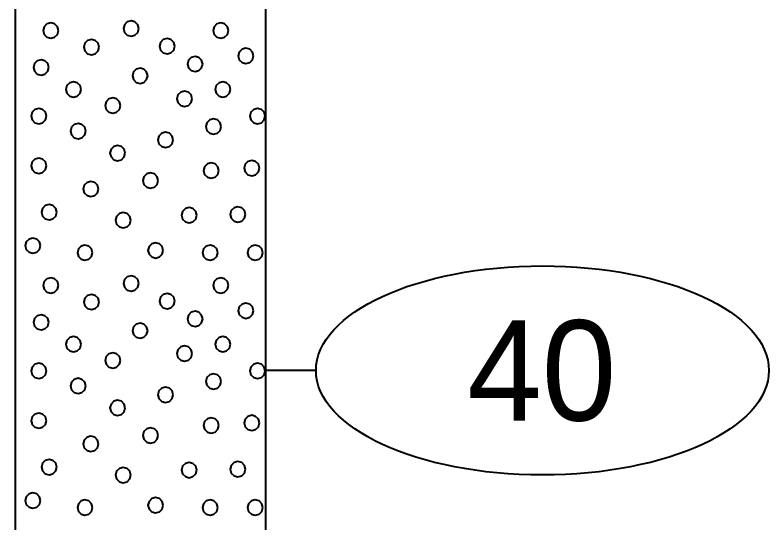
# Model space of a CAD drawing. Extents: x -582 to 653, y -817 to -3.
# Drawn here: x -437.98 to -430.46, y -239.06 to -234 of the extents above; entities that cross this region are included whole.
import ezdxf
from ezdxf.enums import TextEntityAlignment as Align

# ---------------------------------------------------------------- set-up
doc = ezdxf.new("R2010")
doc.units = 0
doc.header["$LTSCALE"] = 0.4
doc.layers.add('27', color=7, linetype='Continuous', lineweight=40)

msp = doc.modelspace()

# ---------------------------------------------------------------- linework, layer by layer
at = {"layer": '27'}
for p, q in [((-437.9772, -233.9387), (-437.9772, -244.9387)), ((-435.4772, -244.9387), (-435.4772, -233.9387)), ((-434.9771, -237.5387), (-435.4771, -237.5387))]:
    msp.add_line(p, q, dxfattribs=at)
for points in [[(-437.5453, -234.1514), (-437.5555, -234.1133), (-437.5834, -234.0854), (-437.6215, -234.0752), (-437.6596, -234.0854), (-437.6875, -234.1133), (-437.6977, -234.1514), (-437.6875, -234.1895), (-437.6596, -234.2174), (-437.6215, -234.2276), (-437.5834, -234.2174), (-437.5555, -234.1895)], [(-436.7443, -234.1318), (-436.7545, -234.0937), (-436.7824, -234.0658), (-436.8205, -234.0556), (-436.8586, -234.0658), (-436.8865, -234.0937), (-436.8967, -234.1318), (-436.8865, -234.1699), (-436.8586, -234.1978), (-436.8205, -234.208), (-436.7824, -234.1978), (-436.7545, -234.1699)], [(-435.8506, -234.1514), (-435.8608, -234.1133), (-435.8887, -234.0854), (-435.9268, -234.0752), (-435.9649, -234.0854), (-435.9928, -234.1133), (-436.003, -234.1514), (-435.9928, -234.1895), (-435.9649, -234.2174), (-435.9268, -234.2276), (-435.8887, -234.2174), (-435.8608, -234.1895)], [(-436.3852, -234.3076), (-436.3954, -234.2695), (-436.4233, -234.2417), (-436.4614, -234.2314), (-436.4995, -234.2417), (-436.5274, -234.2695), (-436.5376, -234.3076), (-436.5274, -234.3457), (-436.4995, -234.3736), (-436.4614, -234.3838), (-436.4233, -234.3736), (-436.3954, -234.3457)], [(-437.1403, -234.3166), (-437.1505, -234.2785), (-437.1784, -234.2506), (-437.2165, -234.2404), (-437.2546, -234.2506), (-437.2825, -234.2785), (-437.2927, -234.3166), (-437.2825, -234.3547), (-437.2546, -234.3826), (-437.2165, -234.3928), (-437.1784, -234.3826), (-437.1505, -234.3547)], [(-435.5998, -234.4035), (-435.61, -234.3654), (-435.6379, -234.3375), (-435.676, -234.3273), (-435.7141, -234.3375), (-435.742, -234.3654), (-435.7522, -234.4035), (-435.742, -234.4416), (-435.7141, -234.4695), (-435.676, -234.4797), (-435.6379, -234.4695), (-435.61, -234.4416)], [(-437.6414, -234.5192), (-437.6516, -234.4811), (-437.6795, -234.4532), (-437.7176, -234.443), (-437.7557, -234.4532), (-437.7836, -234.4811), (-437.7938, -234.5192), (-437.7836, -234.5573), (-437.7557, -234.5852), (-437.7176, -234.5954), (-437.6795, -234.5852), (-437.6516, -234.5573)], [(-436.107, -234.4849), (-436.1172, -234.4468), (-436.1451, -234.4189), (-436.1832, -234.4087), (-436.2213, -234.4189), (-436.2492, -234.4468), (-436.2594, -234.4849), (-436.2492, -234.523), (-436.2213, -234.5509), (-436.1832, -234.5611), (-436.1451, -234.5509), (-436.1172, -234.523)], [(-436.6554, -234.6024), (-436.6656, -234.5643), (-436.6935, -234.5364), (-436.7316, -234.5262), (-436.7697, -234.5364), (-436.7975, -234.5643), (-436.8078, -234.6024), (-436.7975, -234.6405), (-436.7697, -234.6684), (-436.7316, -234.6786), (-436.6935, -234.6684), (-436.6656, -234.6405)], [(-437.3185, -234.7379), (-437.3287, -234.6998), (-437.3566, -234.6719), (-437.3947, -234.6617), (-437.4328, -234.6719), (-437.4607, -234.6998), (-437.4709, -234.7379), (-437.4607, -234.776), (-437.4328, -234.8039), (-437.3947, -234.8141), (-437.3566, -234.8039), (-437.3287, -234.776)], [(-435.8299, -234.7379), (-435.8401, -234.6998), (-435.868, -234.6719), (-435.9061, -234.6617), (-435.9442, -234.6719), (-435.9721, -234.6998), (-435.9823, -234.7379), (-435.9721, -234.776), (-435.9442, -234.8039), (-435.9061, -234.8141), (-435.868, -234.8039), (-435.8401, -234.776)], [(-436.2113, -234.8307), (-436.2215, -234.7926), (-436.2494, -234.7647), (-436.2875, -234.7545), (-436.3256, -234.7647), (-436.3534, -234.7926), (-436.3637, -234.8307), (-436.3534, -234.8688), (-436.3256, -234.8967), (-436.2875, -234.9069), (-436.2494, -234.8967), (-436.2215, -234.8688)], [(-436.927, -234.8993), (-436.9372, -234.8612), (-436.9651, -234.8333), (-437.0032, -234.8231), (-437.0413, -234.8333), (-437.0692, -234.8612), (-437.0794, -234.8993), (-437.0692, -234.9374), (-437.0413, -234.9653), (-437.0032, -234.9755), (-436.9651, -234.9653), (-436.9372, -234.9374)], [(-437.6643, -235.0036), (-437.6745, -234.9655), (-437.7024, -234.9376), (-437.7405, -234.9274), (-437.7786, -234.9376), (-437.8065, -234.9655), (-437.8167, -235.0036), (-437.8065, -235.0417), (-437.7786, -235.0696), (-437.7405, -235.0798), (-437.7024, -235.0696), (-437.6745, -235.0417)], [(-435.4841, -235.0036), (-435.4943, -234.9655), (-435.5222, -234.9376), (-435.5603, -234.9274), (-435.5984, -234.9376), (-435.6263, -234.9655), (-435.6365, -235.0036), (-435.6263, -235.0417), (-435.5984, -235.0696), (-435.5603, -235.0798), (-435.5222, -235.0696), (-435.4943, -235.0417)], [(-435.9227, -235.1078), (-435.9329, -235.0697), (-435.9608, -235.0418), (-435.9989, -235.0316), (-436.037, -235.0418), (-436.0649, -235.0697), (-436.0751, -235.1078), (-436.0649, -235.1459), (-436.037, -235.1738), (-435.9989, -235.184), (-435.9608, -235.1738), (-435.9329, -235.1459)], [(-437.2728, -235.1536), (-437.283, -235.1155), (-437.3109, -235.0876), (-437.349, -235.0774), (-437.3871, -235.0876), (-437.415, -235.1155), (-437.4252, -235.1536), (-437.415, -235.1917), (-437.3871, -235.2196), (-437.349, -235.2298), (-437.3109, -235.2196), (-437.283, -235.1917)], [(-436.4007, -235.2413), (-436.4109, -235.2032), (-436.4388, -235.1753), (-436.4769, -235.1651), (-436.515, -235.1753), (-436.5429, -235.2032), (-436.5531, -235.2413), (-436.5429, -235.2794), (-436.515, -235.3073), (-436.4769, -235.3175), (-436.4388, -235.3073), (-436.4109, -235.2794)], [(-436.8787, -235.3722), (-436.8889, -235.3341), (-436.9168, -235.3063), (-436.9549, -235.296), (-436.993, -235.3063), (-437.0209, -235.3341), (-437.0311, -235.3722), (-437.0209, -235.4103), (-436.993, -235.4382), (-436.9549, -235.4484), (-436.9168, -235.4382), (-436.8889, -235.4103)], [(-437.6643, -235.4994), (-437.6745, -235.4613), (-437.7024, -235.4334), (-437.7405, -235.4232), (-437.7786, -235.4334), (-437.8065, -235.4613), (-437.8167, -235.4994), (-437.8065, -235.5375), (-437.7786, -235.5654), (-437.7405, -235.5756), (-437.7024, -235.5654), (-437.6745, -235.5375)], [(-435.9456, -235.5464), (-435.9558, -235.5083), (-435.9837, -235.4804), (-436.0218, -235.4702), (-436.0599, -235.4804), (-436.0877, -235.5083), (-436.098, -235.5464), (-436.0877, -235.5845), (-436.0599, -235.6124), (-436.0218, -235.6226), (-435.9837, -235.6124), (-435.9558, -235.5845)], [(-435.5413, -235.5223), (-435.5515, -235.4842), (-435.5794, -235.4563), (-435.6175, -235.4461), (-435.6556, -235.4563), (-435.6835, -235.4842), (-435.6937, -235.5223), (-435.6835, -235.5604), (-435.6556, -235.5882), (-435.6175, -235.5985), (-435.5794, -235.5882), (-435.5515, -235.5604)], [(-436.5507, -235.6468), (-436.5609, -235.6087), (-436.5888, -235.5808), (-436.6269, -235.5706), (-436.665, -235.5808), (-436.6929, -235.6087), (-436.7031, -235.6468), (-436.6929, -235.6849), (-436.665, -235.7128), (-436.6269, -235.723), (-436.5888, -235.7128), (-436.5609, -235.6849)], [(-437.1456, -235.7307), (-437.1558, -235.6926), (-437.1837, -235.6648), (-437.2218, -235.6545), (-437.2599, -235.6648), (-437.2878, -235.6926), (-437.298, -235.7307), (-437.2878, -235.7688), (-437.2599, -235.7967), (-437.2218, -235.8069), (-437.1837, -235.7967), (-437.1558, -235.7688)], [(-437.5613, -235.9621), (-437.5715, -235.924), (-437.5994, -235.8961), (-437.6375, -235.8859), (-437.6756, -235.8961), (-437.7035, -235.924), (-437.7137, -235.9621), (-437.7035, -236.0002), (-437.6756, -236.0281), (-437.6375, -236.0383), (-437.5994, -236.0281), (-437.5715, -236.0002)], [(-436.8227, -236.0422), (-436.8329, -236.0041), (-436.8608, -235.9762), (-436.8989, -235.966), (-436.937, -235.9762), (-436.9649, -236.0041), (-436.9751, -236.0422), (-436.9649, -236.0803), (-436.937, -236.1082), (-436.8989, -236.1184), (-436.8608, -236.1082), (-436.8329, -236.0803)], [(-436.1655, -235.9914), (-436.1757, -235.9533), (-436.2036, -235.9254), (-436.2417, -235.9152), (-436.2798, -235.9254), (-436.3077, -235.9533), (-436.3179, -235.9914), (-436.3077, -236.0295), (-436.2798, -236.0573), (-436.2417, -236.0676), (-436.2036, -236.0573), (-436.1757, -236.0295)], [(-435.6799, -235.9837), (-435.6901, -235.9456), (-435.718, -235.9177), (-435.7561, -235.9075), (-435.7942, -235.9177), (-435.8221, -235.9456), (-435.8323, -235.9837), (-435.8221, -236.0218), (-435.7942, -236.0497), (-435.7561, -236.0599), (-435.718, -236.0497), (-435.6901, -236.0218)], [(-437.7228, -236.2952), (-437.733, -236.2571), (-437.7609, -236.2292), (-437.799, -236.219), (-437.8371, -236.2292), (-437.865, -236.2571), (-437.8752, -236.2952), (-437.865, -236.3333), (-437.8371, -236.3612), (-437.799, -236.3714), (-437.7609, -236.3612), (-437.733, -236.3333)], [(-436.4998, -236.3422), (-436.51, -236.3041), (-436.5379, -236.2762), (-436.576, -236.266), (-436.6141, -236.2762), (-436.642, -236.3041), (-436.6522, -236.3422), (-436.642, -236.3803), (-436.6141, -236.4082), (-436.576, -236.4184), (-436.5379, -236.4082), (-436.51, -236.3803)], [(-437.2041, -236.3651), (-437.2143, -236.327), (-437.2422, -236.2991), (-437.2803, -236.2889), (-437.3184, -236.2991), (-437.3463, -236.327), (-437.3565, -236.3651), (-437.3463, -236.4032), (-437.3184, -236.4311), (-437.2803, -236.4413), (-437.2422, -236.4311), (-437.2143, -236.4032)], [(-435.957, -236.3651), (-435.9672, -236.327), (-435.9951, -236.2991), (-436.0332, -236.2889), (-436.0713, -236.2991), (-436.0992, -236.327), (-436.1094, -236.3651), (-436.0992, -236.4032), (-436.0713, -236.4311), (-436.0332, -236.4413), (-435.9951, -236.4311), (-435.9672, -236.4032)], [(-435.507, -236.3651), (-435.5172, -236.327), (-435.5451, -236.2991), (-435.5832, -236.2889), (-435.6213, -236.2991), (-435.6492, -236.327), (-435.6594, -236.3651), (-435.6492, -236.4032), (-435.6213, -236.4311), (-435.5832, -236.4413), (-435.5451, -236.4311), (-435.5172, -236.4032)], [(-437.5453, -236.6914), (-437.5555, -236.6533), (-437.5834, -236.6254), (-437.6215, -236.6152), (-437.6596, -236.6254), (-437.6875, -236.6533), (-437.6977, -236.6914), (-437.6875, -236.7295), (-437.6596, -236.7574), (-437.6215, -236.7676), (-437.5834, -236.7574), (-437.5555, -236.7295)], [(-436.7443, -236.6718), (-436.7545, -236.6337), (-436.7824, -236.6058), (-436.8205, -236.5956), (-436.8586, -236.6058), (-436.8865, -236.6337), (-436.8967, -236.6718), (-436.8865, -236.7099), (-436.8586, -236.7378), (-436.8205, -236.748), (-436.7824, -236.7378), (-436.7545, -236.7099)], [(-435.8506, -236.6914), (-435.8608, -236.6533), (-435.8887, -236.6254), (-435.9268, -236.6152), (-435.9649, -236.6254), (-435.9928, -236.6533), (-436.003, -236.6914), (-435.9928, -236.7295), (-435.9649, -236.7574), (-435.9268, -236.7676), (-435.8887, -236.7574), (-435.8608, -236.7295)], [(-437.1403, -236.8566), (-437.1505, -236.8185), (-437.1784, -236.7906), (-437.2165, -236.7804), (-437.2546, -236.7906), (-437.2825, -236.8185), (-437.2927, -236.8566), (-437.2825, -236.8947), (-437.2546, -236.9226), (-437.2165, -236.9328), (-437.1784, -236.9226), (-437.1505, -236.8947)], [(-436.3852, -236.8476), (-436.3954, -236.8095), (-436.4233, -236.7817), (-436.4614, -236.7714), (-436.4995, -236.7817), (-436.5274, -236.8095), (-436.5376, -236.8476), (-436.5274, -236.8857), (-436.4995, -236.9136), (-436.4614, -236.9238), (-436.4233, -236.9136), (-436.3954, -236.8857)], [(-435.5998, -236.9435), (-435.61, -236.9054), (-435.6379, -236.8775), (-435.676, -236.8673), (-435.7141, -236.8775), (-435.742, -236.9054), (-435.7522, -236.9435), (-435.742, -236.9816), (-435.7141, -237.0095), (-435.676, -237.0197), (-435.6379, -237.0095), (-435.61, -236.9816)], [(-437.6414, -237.0592), (-437.6516, -237.0211), (-437.6795, -236.9932), (-437.7176, -236.983), (-437.7557, -236.9932), (-437.7836, -237.0211), (-437.7938, -237.0592), (-437.7836, -237.0973), (-437.7557, -237.1252), (-437.7176, -237.1354), (-437.6795, -237.1252), (-437.6516, -237.0973)], [(-436.107, -237.0249), (-436.1172, -236.9868), (-436.1451, -236.9589), (-436.1832, -236.9487), (-436.2213, -236.9589), (-436.2492, -236.9868), (-436.2594, -237.0249), (-436.2492, -237.063), (-436.2213, -237.0909), (-436.1832, -237.1011), (-436.1451, -237.0909), (-436.1172, -237.063)], [(-436.6554, -237.1424), (-436.6656, -237.1043), (-436.6935, -237.0764), (-436.7316, -237.0662), (-436.7697, -237.0764), (-436.7975, -237.1043), (-436.8078, -237.1424), (-436.7975, -237.1805), (-436.7697, -237.2084), (-436.7316, -237.2186), (-436.6935, -237.2084), (-436.6656, -237.1805)], [(-437.3185, -237.2779), (-437.3287, -237.2398), (-437.3566, -237.2119), (-437.3947, -237.2017), (-437.4328, -237.2119), (-437.4607, -237.2398), (-437.4709, -237.2779), (-437.4607, -237.316), (-437.4328, -237.3439), (-437.3947, -237.3541), (-437.3566, -237.3439), (-437.3287, -237.316)], [(-435.8299, -237.2779), (-435.8401, -237.2398), (-435.868, -237.2119), (-435.9061, -237.2017), (-435.9442, -237.2119), (-435.9721, -237.2398), (-435.9823, -237.2779), (-435.9721, -237.316), (-435.9442, -237.3439), (-435.9061, -237.3541), (-435.868, -237.3439), (-435.8401, -237.316)], [(-436.2113, -237.3707), (-436.2215, -237.3326), (-436.2494, -237.3047), (-436.2875, -237.2945), (-436.3256, -237.3047), (-436.3534, -237.3326), (-436.3637, -237.3707), (-436.3534, -237.4088), (-436.3256, -237.4367), (-436.2875, -237.4469), (-436.2494, -237.4367), (-436.2215, -237.4088)], [(-436.927, -237.4393), (-436.9372, -237.4012), (-436.9651, -237.3733), (-437.0032, -237.3631), (-437.0413, -237.3733), (-437.0692, -237.4012), (-437.0794, -237.4393), (-437.0692, -237.4774), (-437.0413, -237.5053), (-437.0032, -237.5155), (-436.9651, -237.5053), (-436.9372, -237.4774)], [(-437.6643, -237.5436), (-437.6745, -237.5055), (-437.7024, -237.4776), (-437.7405, -237.4674), (-437.7786, -237.4776), (-437.8065, -237.5055), (-437.8167, -237.5436), (-437.8065, -237.5817), (-437.7786, -237.6096), (-437.7405, -237.6198), (-437.7024, -237.6096), (-437.6745, -237.5817)], [(-435.4841, -237.5436), (-435.4943, -237.5055), (-435.5222, -237.4776), (-435.5603, -237.4674), (-435.5984, -237.4776), (-435.6263, -237.5055), (-435.6365, -237.5436), (-435.6263, -237.5817), (-435.5984, -237.6096), (-435.5603, -237.6198), (-435.5222, -237.6096), (-435.4943, -237.5817)], [(-437.2728, -237.6936), (-437.283, -237.6555), (-437.3109, -237.6276), (-437.349, -237.6174), (-437.3871, -237.6276), (-437.415, -237.6555), (-437.4252, -237.6936), (-437.415, -237.7317), (-437.3871, -237.7596), (-437.349, -237.7698), (-437.3109, -237.7596), (-437.283, -237.7317)], [(-435.9227, -237.6478), (-435.9329, -237.6097), (-435.9608, -237.5818), (-435.9989, -237.5716), (-436.037, -237.5818), (-436.0649, -237.6097), (-436.0751, -237.6478), (-436.0649, -237.6859), (-436.037, -237.7138), (-435.9989, -237.724), (-435.9608, -237.7138), (-435.9329, -237.6859)], [(-436.4007, -237.7813), (-436.4109, -237.7432), (-436.4388, -237.7153), (-436.4769, -237.7051), (-436.515, -237.7153), (-436.5429, -237.7432), (-436.5531, -237.7813), (-436.5429, -237.8194), (-436.515, -237.8473), (-436.4769, -237.8575), (-436.4388, -237.8473), (-436.4109, -237.8194)], [(-436.8787, -237.9122), (-436.8889, -237.8741), (-436.9168, -237.8463), (-436.9549, -237.836), (-436.993, -237.8463), (-437.0209, -237.8741), (-437.0311, -237.9122), (-437.0209, -237.9503), (-436.993, -237.9782), (-436.9549, -237.9884), (-436.9168, -237.9782), (-436.8889, -237.9503)], [(-437.6643, -238.0394), (-437.6745, -238.0013), (-437.7024, -237.9734), (-437.7405, -237.9632), (-437.7786, -237.9734), (-437.8065, -238.0013), (-437.8167, -238.0394), (-437.8065, -238.0775), (-437.7786, -238.1054), (-437.7405, -238.1156), (-437.7024, -238.1054), (-437.6745, -238.0775)], [(-435.5413, -238.0623), (-435.5515, -238.0242), (-435.5794, -237.9963), (-435.6175, -237.9861), (-435.6556, -237.9963), (-435.6835, -238.0242), (-435.6937, -238.0623), (-435.6835, -238.1004), (-435.6556, -238.1282), (-435.6175, -238.1385), (-435.5794, -238.1282), (-435.5515, -238.1004)], [(-435.9456, -238.0864), (-435.9558, -238.0483), (-435.9837, -238.0204), (-436.0218, -238.0102), (-436.0599, -238.0204), (-436.0877, -238.0483), (-436.098, -238.0864), (-436.0877, -238.1245), (-436.0599, -238.1524), (-436.0218, -238.1626), (-435.9837, -238.1524), (-435.9558, -238.1245)], [(-436.5507, -238.1868), (-436.5609, -238.1487), (-436.5888, -238.1208), (-436.6269, -238.1106), (-436.665, -238.1208), (-436.6929, -238.1487), (-436.7031, -238.1868), (-436.6929, -238.2249), (-436.665, -238.2528), (-436.6269, -238.263), (-436.5888, -238.2528), (-436.5609, -238.2249)], [(-437.1456, -238.2707), (-437.1558, -238.2326), (-437.1837, -238.2048), (-437.2218, -238.1945), (-437.2599, -238.2048), (-437.2878, -238.2326), (-437.298, -238.2707), (-437.2878, -238.3088), (-437.2599, -238.3367), (-437.2218, -238.3469), (-437.1837, -238.3367), (-437.1558, -238.3088)], [(-437.5613, -238.5021), (-437.5715, -238.464), (-437.5994, -238.4361), (-437.6375, -238.4259), (-437.6756, -238.4361), (-437.7035, -238.464), (-437.7137, -238.5021), (-437.7035, -238.5402), (-437.6756, -238.5681), (-437.6375, -238.5783), (-437.5994, -238.5681), (-437.5715, -238.5402)], [(-436.8227, -238.5822), (-436.8329, -238.5441), (-436.8608, -238.5162), (-436.8989, -238.506), (-436.937, -238.5162), (-436.9649, -238.5441), (-436.9751, -238.5822), (-436.9649, -238.6203), (-436.937, -238.6482), (-436.8989, -238.6584), (-436.8608, -238.6482), (-436.8329, -238.6203)], [(-436.1655, -238.5314), (-436.1757, -238.4933), (-436.2036, -238.4654), (-436.2417, -238.4552), (-436.2798, -238.4654), (-436.3077, -238.4933), (-436.3179, -238.5314), (-436.3077, -238.5695), (-436.2798, -238.5973), (-436.2417, -238.6076), (-436.2036, -238.5973), (-436.1757, -238.5695)], [(-435.6799, -238.5237), (-435.6901, -238.4856), (-435.718, -238.4577), (-435.7561, -238.4475), (-435.7942, -238.4577), (-435.8221, -238.4856), (-435.8323, -238.5237), (-435.8221, -238.5618), (-435.7942, -238.5897), (-435.7561, -238.5999), (-435.718, -238.5897), (-435.6901, -238.5618)], [(-437.7228, -238.8352), (-437.733, -238.7971), (-437.7609, -238.7692), (-437.799, -238.759), (-437.8371, -238.7692), (-437.865, -238.7971), (-437.8752, -238.8352), (-437.865, -238.8733), (-437.8371, -238.9012), (-437.799, -238.9114), (-437.7609, -238.9012), (-437.733, -238.8733)], [(-436.4998, -238.8822), (-436.51, -238.8441), (-436.5379, -238.8162), (-436.576, -238.806), (-436.6141, -238.8162), (-436.642, -238.8441), (-436.6522, -238.8822), (-436.642, -238.9203), (-436.6141, -238.9482), (-436.576, -238.9584), (-436.5379, -238.9482), (-436.51, -238.9203)], [(-437.2041, -238.9051), (-437.2143, -238.867), (-437.2422, -238.8391), (-437.2803, -238.8289), (-437.3184, -238.8391), (-437.3463, -238.867), (-437.3565, -238.9051), (-437.3463, -238.9432), (-437.3184, -238.9711), (-437.2803, -238.9813), (-437.2422, -238.9711), (-437.2143, -238.9432)], [(-435.957, -238.9051), (-435.9672, -238.867), (-435.9951, -238.8391), (-436.0332, -238.8289), (-436.0713, -238.8391), (-436.0992, -238.867), (-436.1094, -238.9051), (-436.0992, -238.9432), (-436.0713, -238.9711), (-436.0332, -238.9813), (-435.9951, -238.9711), (-435.9672, -238.9432)], [(-435.507, -238.9051), (-435.5172, -238.867), (-435.5451, -238.8391), (-435.5832, -238.8289), (-435.6213, -238.8391), (-435.6492, -238.867), (-435.6594, -238.9051), (-435.6492, -238.9432), (-435.6213, -238.9711), (-435.5832, -238.9813), (-435.5451, -238.9711), (-435.5172, -238.9432)]]:
    msp.add_lwpolyline(points, close=True, dxfattribs=at)
msp.add_ellipse((-432.7197, -237.5387), major_axis=(2.2574, 0), ratio=0.461538, dxfattribs=at)

# ---------------------------------------------------------------- texts
msp.add_text('40', height=1, dxfattribs=at).set_placement((-432.7268, -238.0386), align=Align.CENTER)

doc.saveas('drawing.dxf')
